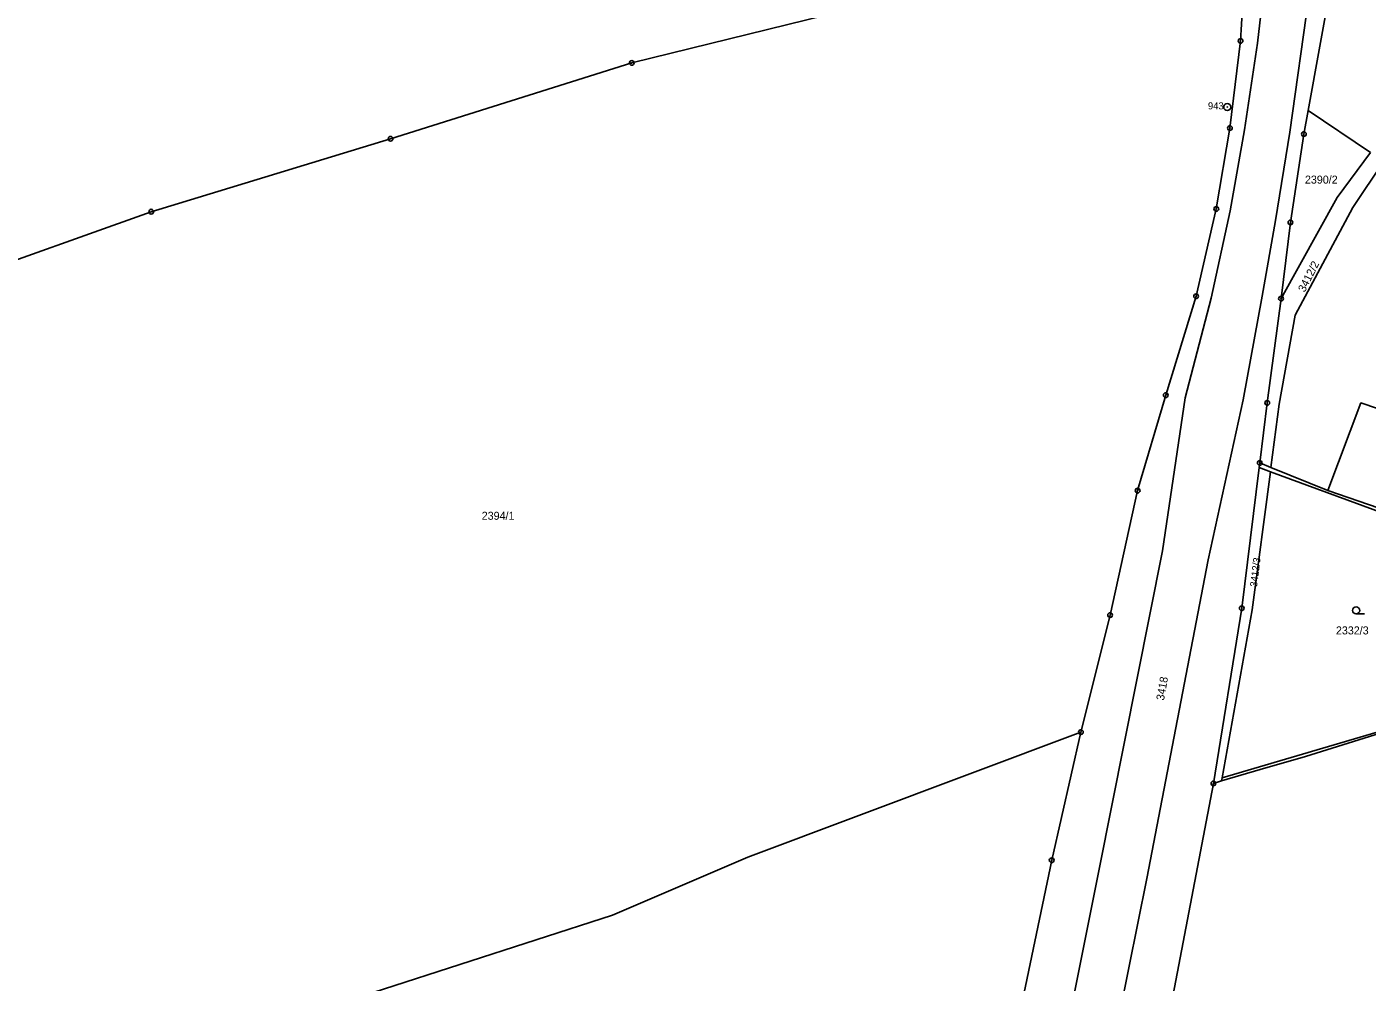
# Model space of a CAD drawing. Extents: x -733394 to -722299, y -1082822 to -1075049.
# Drawn here: x -729664.9 to -729380.2, y -1080514.2 to -1080311.3 of the extents above; entities that cross this region are included whole.
import ezdxf

# ---------------------------------------------------------------- set-up
doc = ezdxf.new("R2010")
doc.units = 0
for name, color, linetype in [('Hranice parcel', 7, 'Continuous'), ('Parcelní čísla', 7, 'Continuous'), ('Vnitřní kresba', 7, 'Continuous'), ('Značky bodu BP', 7, 'Continuous'), ('Značky kultur', 7, 'Continuous')]:
    doc.layers.add(name, color=color, linetype=linetype)

msp = doc.modelspace()

# ---------------------------------------------------------------- linework, layer by layer
at = {"layer": 'Hranice parcel'}
for p, q in [((-729392.72, -1080329.11), (-729379.44, -1080337.99)), ((-729403, -1080403.95), (-729403.12, -1080404.94)), ((-729400.62, -1080404.91), (-729403, -1080403.95)), ((-729403.12, -1080404.94), (-729400.74, -1080405.81)), ((-729400.62, -1080404.91), (-729388.51, -1080409.8)), ((-729412.84, -1080472.01), (-729411.13, -1080471.5))]:
    msp.add_line(p, q, dxfattribs=at)
for points in [[(-729383.37, -1080271.14), (-729387.74, -1080301.72), (-729392.72, -1080329.11)], [(-729404.98, -1080278.86), (-729407.06, -1080314.32), (-729409.33, -1080332.83), (-729412.22, -1080350.02), (-729416.51, -1080368.56), (-729422.96, -1080389.56), (-729428.93, -1080409.84), (-729434.78, -1080436.26), (-729440.97, -1080461.12)], [(-729708.09, -1080375.43), (-729679.82, -1080365.35), (-729638.43, -1080350.59), (-729587.61, -1080335.12), (-729536.38, -1080319), (-729495.15, -1080308.84), (-729483.97, -1080306.08), (-729480.27, -1080305.17), (-729422.37, -1080285.21)], [(-729392.72, -1080329.11), (-729393.63, -1080334.11), (-729396.47, -1080352.87), (-729398.48, -1080369.06)], [(-729398.48, -1080369.06), (-729386.58, -1080347.56), (-729379.44, -1080337.99)], [(-729376.62, -1080339.89), (-729383.22, -1080349.73), (-729395.49, -1080372.57), (-729398.87, -1080391.5), (-729400.62, -1080404.91)], [(-729398.48, -1080369.06), (-729401.42, -1080391.2), (-729403, -1080403.95)], [(-729388.51, -1080409.8), (-729381.52, -1080391.2), (-729366.94, -1080396.14), (-729368.51, -1080400.43), (-729367.39, -1080400.84), (-729371.18, -1080411.33), (-729369.04, -1080412.11), (-729370.5, -1080416.11)], [(-729403.12, -1080404.94), (-729406.83, -1080434.8), (-729412.84, -1080472.01)], [(-729400.74, -1080405.81), (-729404.58, -1080435.17), (-729411.01, -1080470.84), (-729411.13, -1080471.5)], [(-729353.29, -1080423.22), (-729374.69, -1080415.37), (-729400.74, -1080405.81)], [(-729388.51, -1080409.8), (-729375.56, -1080414.25), (-729370.5, -1080416.11)], [(-729411.13, -1080471.5), (-729402.94, -1080469.08), (-729393.26, -1080466.31), (-729368.39, -1080458.53)], [(-729665.18, -1080545.06), (-729629.78, -1080528.84), (-729589.12, -1080515.7), (-729540.46, -1080499.99), (-729511.7, -1080487.65), (-729440.97, -1080461.12)], [(-729440.97, -1080461.12), (-729447.19, -1080488.33), (-729455.36, -1080527.59), (-729458.81, -1080547.04), (-729462.81, -1080574.95)], [(-729412.84, -1080472.01), (-729427.29, -1080547.58), (-729441.4, -1080604.25), (-729446.91, -1080626.22)]]:
    msp.add_lwpolyline(points, dxfattribs=at)
at = {"layer": 'Vnitřní kresba'}
for p, q in [((-729403.48, -1080314.81), (-729399.33, -1080279.64)), ((-729392, -1080301.13), (-729396.64, -1080333.7)), ((-729406.27, -1080333.24), (-729403.48, -1080314.81)), ((-729409.28, -1080350.43), (-729406.27, -1080333.24)), ((-729396.64, -1080333.7), (-729399.66, -1080352.43)), ((-729413.34, -1080368.99), (-729409.28, -1080350.43)), ((-729399.66, -1080352.43), (-729402.47, -1080368.52)), ((-729418.81, -1080390.12), (-729413.34, -1080368.99)), ((-729402.47, -1080368.52), (-729406.5, -1080390.53)), ((-729418.81, -1080390.12), (-729423.62, -1080422.62)), ((-729406.5, -1080390.53), (-729413.94, -1080424.53)), ((-729437.12, -1080490.24), (-729423.62, -1080422.62)), ((-729413.94, -1080424.53), (-729426.99, -1080492.24)), ((-729411.01, -1080470.84), (-729362.41, -1080456.51)), ((-729426.99, -1080492.24), (-729452.92, -1080620.43)), ((-729437.12, -1080490.24), (-729445.93, -1080534.31))]:
    msp.add_line(p, q, dxfattribs=at)
at = {"layer": 'Značky bodu BP'}
for centre, radius in [((-729407.06, -1080314.32), 0.5), ((-729407.06, -1080314.32), 0.0303), ((-729536.38, -1080319), 0.5), ((-729536.38, -1080319), 0.0303), ((-729409.9, -1080328.37), 0.75), ((-729409.9, -1080328.37), 0.03), ((-729409.33, -1080332.83), 0.5), ((-729409.33, -1080332.83), 0.0303), ((-729393.63, -1080334.11), 0.5), ((-729587.61, -1080335.12), 0.5), ((-729587.61, -1080335.12), 0.0303), ((-729393.63, -1080334.11), 0.0303), ((-729638.43, -1080350.59), 0.5), ((-729638.43, -1080350.59), 0.0303), ((-729412.22, -1080350.02), 0.5), ((-729412.22, -1080350.02), 0.0303), ((-729396.47, -1080352.87), 0.5), ((-729396.47, -1080352.87), 0.0303), ((-729416.51, -1080368.56), 0.5), ((-729416.51, -1080368.56), 0.0303), ((-729398.48, -1080369.06), 0.5), ((-729398.48, -1080369.06), 0.0303), ((-729422.96, -1080389.56), 0.5), ((-729422.96, -1080389.56), 0.0303), ((-729401.42, -1080391.2), 0.5), ((-729401.42, -1080391.2), 0.0303), ((-729403, -1080403.95), 0.5), ((-729403, -1080403.95), 0.0303), ((-729428.93, -1080409.84), 0.5), ((-729428.93, -1080409.84), 0.0303), ((-729434.78, -1080436.26), 0.5), ((-729406.83, -1080434.8), 0.5), ((-729406.83, -1080434.8), 0.0303), ((-729434.78, -1080436.26), 0.0303), ((-729440.97, -1080461.12), 0.5), ((-729440.97, -1080461.12), 0.0303), ((-729412.84, -1080472.01), 0.5), ((-729412.84, -1080472.01), 0.0303), ((-729447.19, -1080488.33), 0.5), ((-729447.19, -1080488.33), 0.0303)]:
    msp.add_circle(centre, radius, dxfattribs=at)
at = {"layer": 'Značky kultur'}
msp.add_line((-729382.52, -1080436.02), (-729380.77, -1080436.02), dxfattribs=at)
msp.add_circle((-729382.52, -1080435.27), 0.75, dxfattribs=at)

# ---------------------------------------------------------------- texts
at = {"layer": 'Parcelní čísla'}
for s, p in [('2390/2', (-729393.4, -1080344.63)), ('2394/1', (-729568.24, -1080416.02)), ('2332/3', (-729386.82, -1080440.37))]:
    msp.add_text(s, height=1.7, dxfattribs=at).set_placement(p)
for s, height, rotation, p in [('3412/2', 1.7, 63, (-729393.45, -1080367.82)), ('3412/3', 1.53, 83, (-729403.57, -1080430.36)), ('3418', 1.7, 80, (-729423.34, -1080454.49))]:
    msp.add_text(s, height=height, rotation=rotation, dxfattribs=at).set_placement(p)
at = {"layer": 'Značky bodu BP'}
msp.add_text('943', height=1.5, dxfattribs=at).set_placement((-729414, -1080328.87))

doc.saveas('drawing.dxf')
